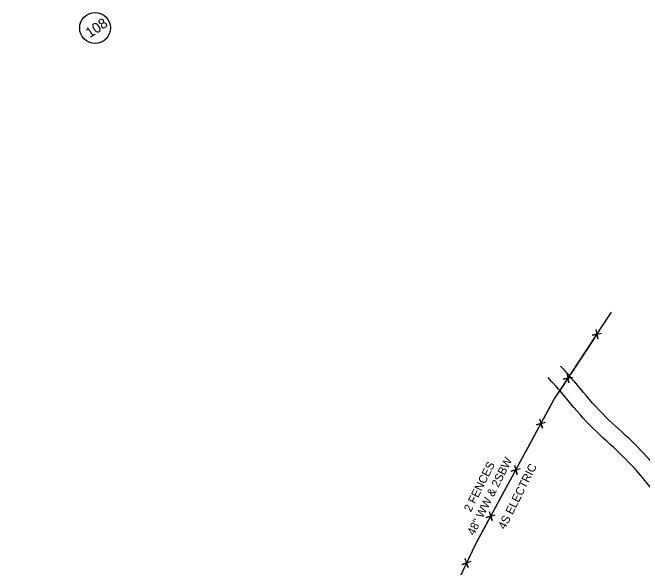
# Model space of a CAD drawing. Extents: x 1577032 to 1581865, y 611492 to 615011.
# Drawn here: x 1580251.9 to 1580555.6, y 614041.3 to 614309.1 of the extents above; entities that cross this region are included whole.
import ezdxf

# ---------------------------------------------------------------- set-up
doc = ezdxf.new("R2010")
doc.units = 0
for name, color, linetype in [('Exist Other Culture Fence Line Text', 7, 'Continuous'), ('Old_Level_25', 7, 'Continuous'), ('Old_Level_8', 7, 'Continuous'), ('Scratch_Level_4', 7, 'Continuous')]:
    doc.layers.add(name, color=color, linetype=linetype)

msp = doc.modelspace()

# ---------------------------------------------------------------- linework, layer by layer
at = {"layer": 'Old_Level_25'}
msp.add_circle((1580291.69, 614301.67), 7.44, dxfattribs=at)
at = {"layer": 'Old_Level_8'}
for points in [[(1580540.63, 614164.5), (1580513.16, 614122.65), (1580475.1, 614052.5), (1580441.06, 613980.77), (1580418.75, 613941.93), (1580394.61, 613900.96), (1580375.84, 613870.11), (1580362.75, 613843.38), (1580342.72, 613806.51), (1580317.73, 613770.5), (1580296.57, 613748.74), (1580251.9, 613712.92)], [(1580540.63, 614164.5), (1580535, 614155.93)], [(1580533.18, 614156.14), (1580534.12, 614151.6), (1580533.65, 614153.87), (1580531.38, 614153.4), (1580535.92, 614154.34)], [(1580532.3, 614151.81), (1580526.67, 614143.24)], [(1580526.67, 614143.24), (1580521.05, 614134.67)], [(1580519.23, 614134.88), (1580520.17, 614130.34), (1580519.7, 614132.61), (1580517.43, 614132.14), (1580521.97, 614133.08)], [(1580518.35, 614130.56), (1580513.16, 614122.65), (1580512.78, 614121.95)], [(1580512.78, 614121.95), (1580507.89, 614112.94)], [(1580506.06, 614113), (1580507.38, 614108.55), (1580506.72, 614110.78), (1580504.49, 614110.12), (1580508.94, 614111.43)], [(1580505.54, 614108.61), (1580500.66, 614099.6)], [(1580500.66, 614099.6), (1580495.77, 614090.59)], [(1580493.93, 614090.65), (1580495.25, 614086.2), (1580494.59, 614088.43), (1580492.37, 614087.77), (1580496.82, 614089.09)], [(1580493.42, 614086.26), (1580488.53, 614077.25)], [(1580488.53, 614077.25), (1580483.64, 614068.24)], [(1580481.81, 614068.3), (1580483.13, 614063.85), (1580482.47, 614066.08), (1580480.24, 614065.42), (1580484.69, 614066.74)], [(1580481.29, 614063.92), (1580476.4, 614054.9)], [(1580476.4, 614054.9), (1580475.1, 614052.5), (1580471.88, 614045.71)], [(1580470.04, 614045.67), (1580471.6, 614041.3), (1580470.82, 614043.49), (1580468.64, 614042.71), (1580473.01, 614044.26)]]:
    msp.add_lwpolyline(points, dxfattribs=at)
at = {"layer": 'Scratch_Level_4'}
for points in [[(1580810.22, 614218.65), (1580794.01, 614204.94), (1580776.63, 614191.46), (1580758.52, 614178.29), (1580738.37, 614164.68), (1580712.29, 614150.98), (1580696.94, 614143.92), (1580679.7, 614135.59), (1580659.13, 614126.84), (1580639.58, 614117.59), (1580624.68, 614110.07), (1580609.66, 614101.2), (1580587.29, 614087.37), (1580579.96, 614081.01), (1580573.74, 614079.45), (1580566.21, 614084.89), (1580558.85, 614093.55), (1580547.54, 614104.99), (1580534.62, 614117.27), (1580522.93, 614130.96), (1580516.2, 614138.44)], [(1580700.45, 614136.5), (1580700.44, 614136.5), (1580683.09, 614128.12), (1580662.49, 614119.35), (1580643.18, 614110.23), (1580628.62, 614102.87), (1580613.9, 614094.18), (1580592.17, 614080.74), (1580583.85, 614073.53), (1580572.04, 614070.57), (1580560.6, 614078.82), (1580552.8, 614088.01), (1580541.8, 614099.13), (1580528.66, 614111.62), (1580516.76, 614125.55), (1580510.17, 614132.88)]]:
    msp.add_spline(points, degree=3, dxfattribs=at)

# ---------------------------------------------------------------- texts
at = {"layer": 'Exist Other Culture Fence Line Text'}
for s, p in [('48" WW & 2SBW', (1580474.46, 614056.4)), ('2 FENCES', (1580472.88, 614067.71)), ('4S ELECTRIC', (1580489.34, 614059.32))]:
    msp.add_text(s, height=4, rotation=63.2546, dxfattribs=at).set_placement(p)
at = {"layer": 'Old_Level_25'}
msp.add_text('108', height=4.921, rotation=33.9997, dxfattribs=at).set_placement((1580289.17, 614296.67))

doc.saveas('drawing.dxf')
